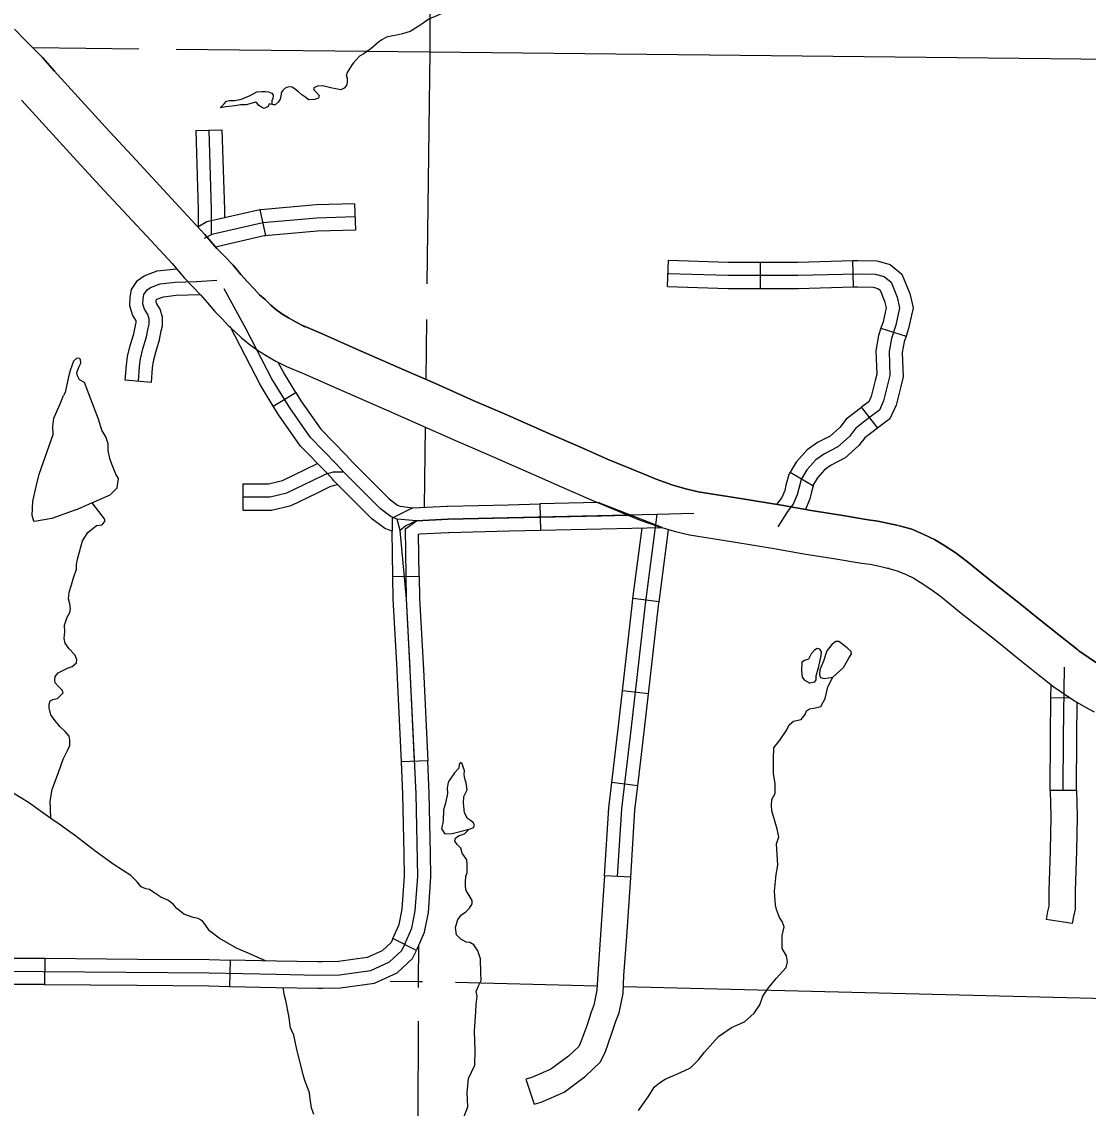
# Model space of a CAD drawing. Extents: x 813775 to 1157140, y 1757555 to 1979907.
# Drawn here: x 939008 to 951173, y 1842754 to 1855145 of the extents above; entities that cross this region are included whole.
import ezdxf

# ---------------------------------------------------------------- set-up
doc = ezdxf.new("R2010")
doc.units = 0
for name, color, linetype in [('Level 10', 7, 'Continuous'), ('Level 31', 7, 'Continuous'), ('Level 32', 7, 'Continuous'), ('Level 35', 7, 'Continuous'), ('Level 45', 7, 'Continuous'), ('Level 46', 7, 'Continuous'), ('Level 5', 7, 'Continuous')]:
    doc.layers.add(name, color=color, linetype=linetype)

msp = doc.modelspace()

# ---------------------------------------------------------------- linework, layer by layer
at = {"layer": 'Level 10'}
for p, q in [((939380, 1854581), (939378, 1854583)), ((939007, 1854249), (939009, 1854246)), ((942238, 1851667), (942221, 1851675)), ((942011, 1851221), (942028, 1851214)), ((949006, 1849398), (949019, 1849395)), ((948897, 1848910), (948885, 1848913))]:
    msp.add_line(p, q, dxfattribs=at)
for points in [[(938925, 1855058), (939060, 1854924), (939243, 1854735), (939380, 1854581)], [(939380, 1854581), (939243, 1854735), (939060, 1854924), (938925, 1855058)], [(939378, 1854583), (939965, 1853941), (940312, 1853565), (940851, 1852986), (941098, 1852717), (941232, 1852557), (941323, 1852467), (941418, 1852367), (941507, 1852263), (941578, 1852182), (941659, 1852100), (941719, 1852031), (941784, 1851976), (941849, 1851913), (941904, 1851867), (941976, 1851815), (942052, 1851768), (942147, 1851713), (942238, 1851667)], [(942238, 1851667), (942147, 1851713), (942052, 1851768), (941976, 1851815), (941904, 1851867), (941849, 1851913), (941784, 1851976), (941719, 1852031), (941659, 1852100), (941578, 1852182), (941507, 1852263), (941418, 1852367), (941323, 1852467), (941232, 1852557), (941098, 1852717), (940851, 1852986), (940312, 1853565), (939965, 1853941), (939378, 1854583)], [(939009, 1854246), (939596, 1853603), (939945, 1853225), (940484, 1852647), (940722, 1852387), (940864, 1852219), (940965, 1852117), (941048, 1852031), (941128, 1851937), (941211, 1851841), (941294, 1851758), (941365, 1851677), (941446, 1851606), (941515, 1851540), (941597, 1851471), (941698, 1851399), (941795, 1851339), (941908, 1851274), (942011, 1851221)], [(939009, 1854246), (939596, 1853603), (939945, 1853225), (940484, 1852647), (940722, 1852387), (940864, 1852219), (940965, 1852117), (941048, 1852031), (941128, 1851937), (941211, 1851841), (941294, 1851758), (941365, 1851677), (941446, 1851606), (941515, 1851540), (941597, 1851471), (941698, 1851399), (941795, 1851339), (941908, 1851274), (942011, 1851221)], [(942221, 1851675), (942428, 1851588), (942819, 1851416), (943366, 1851175), (943727, 1851018), (944157, 1850826), (944515, 1850672), (945046, 1850439), (945374, 1850295), (945697, 1850152), (946108, 1849985), (946243, 1849927), (946436, 1849861), (946581, 1849817), (946723, 1849783), (947205, 1849709), (947673, 1849630), (948011, 1849572), (948374, 1849514), (948662, 1849465), (948772, 1849449), (948897, 1849423), (949006, 1849398)], [(949006, 1849398), (948897, 1849423), (948772, 1849449), (948662, 1849465), (948374, 1849514), (948011, 1849572), (947673, 1849630), (947205, 1849709), (946723, 1849783), (946581, 1849817), (946436, 1849861), (946243, 1849927), (946108, 1849985), (945697, 1850152), (945374, 1850295), (945046, 1850439), (944515, 1850672), (944157, 1850826), (943727, 1851018), (943366, 1851175), (942819, 1851416), (942428, 1851588), (942221, 1851675)], [(942028, 1851214), (942231, 1851129), (942618, 1850958), (943165, 1850717), (943525, 1850560), (943956, 1850368), (944316, 1850213), (944845, 1849981), (945173, 1849837), (945502, 1849692), (945915, 1849523), (946063, 1849460), (946283, 1849384), (946451, 1849334), (946626, 1849292), (947126, 1849215), (947589, 1849138), (947929, 1849078), (948293, 1849021), (948585, 1848971), (948684, 1848957), (948791, 1848934), (948897, 1848910)], [(942028, 1851214), (942231, 1851129), (942618, 1850958), (943165, 1850717), (943525, 1850560), (943956, 1850368), (944316, 1850213), (944845, 1849981), (945173, 1849837), (945502, 1849692), (945915, 1849523), (946063, 1849460), (946283, 1849384), (946451, 1849334), (946626, 1849292), (947126, 1849215), (947589, 1849138), (947929, 1849078), (948293, 1849021), (948585, 1848971), (948684, 1848957), (948791, 1848934), (948897, 1848910)], [(949019, 1849395), (949159, 1849356), (949296, 1849297), (949420, 1849241), (949525, 1849176), (949665, 1849085), (949797, 1848985), (950038, 1848788), (950415, 1848492), (950560, 1848373), (950727, 1848242), (950855, 1848137), (951053, 1847982), (951065, 1847972), (951278, 1847825)], [(951278, 1847825), (951065, 1847972), (951053, 1847982), (950855, 1848137), (950727, 1848242), (950560, 1848373), (950415, 1848492), (950038, 1848788), (949797, 1848985), (949665, 1849085), (949525, 1849176), (949420, 1849241), (949296, 1849297), (949159, 1849356), (949019, 1849395)], [(948885, 1848913), (948992, 1848884), (949095, 1848839), (949184, 1848799), (949256, 1848754), (949378, 1848675), (949487, 1848593), (949725, 1848398), (950102, 1848102), (950246, 1847984), (950413, 1847852), (950543, 1847746), (950747, 1847587), (950770, 1847569), (951014, 1847399), (951142, 1847329), (951240, 1847276)], [(948885, 1848913), (948992, 1848884), (949095, 1848839), (949184, 1848799), (949256, 1848754), (949378, 1848675), (949487, 1848593), (949725, 1848398), (950102, 1848102), (950246, 1847984), (950413, 1847852), (950543, 1847746), (950747, 1847587), (950770, 1847569), (951014, 1847399), (951142, 1847329), (951240, 1847276)]]:
    msp.add_lwpolyline(points, dxfattribs=at)
at = {"layer": 'Level 31'}
for p, q in [((941877, 1850761), (942133, 1850918)), ((944917, 1849645), (944924, 1849345)), ((943242, 1848818), (943542, 1848822)), ((943289, 1847757), (943289, 1847757)), ((943638, 1846717), (943339, 1846703)), ((943638, 1846717), (943339, 1846703)), ((943510, 1844554), (943242, 1844688)), ((939271, 1844464), (939269, 1844164)), ((941385, 1844444), (941378, 1844144))]:
    msp.add_line(p, q, dxfattribs=at)
for points in [[(941877, 1850761), (941732, 1850999), (941384, 1851669)], [(942133, 1850918), (941993, 1851147), (941934, 1851260)], [(942133, 1850918), (942192, 1850822), (942418, 1850498), (942709, 1850202), (942780, 1850123)], [(942556, 1849923), (942490, 1849997), (942186, 1850306), (941941, 1850657), (941877, 1850761)], [(942780, 1850123), (942787, 1850115), (943012, 1849890), (943199, 1849702), (943293, 1849633), (943326, 1849621), (943470, 1849602)], [(943234, 1849334), (943149, 1849367), (943003, 1849475), (942800, 1849678), (942569, 1849908), (942556, 1849923)], [(943470, 1849602), (943232, 1849483), (943234, 1849334)], [(943470, 1849602), (943857, 1849621)], [(943857, 1849621), (943867, 1849621), (944560, 1849637), (944917, 1849645)], [(946311, 1849376), (945581, 1849660), (944917, 1849645)], [(946674, 1849538), (946256, 1849525), (943873, 1849471), (943509, 1849453), (943390, 1849394), (943324, 1849342)], [(943395, 1848563), (943384, 1849363), (943509, 1849453)], [(943508, 1849453), (943509, 1849453), (943873, 1849471), (944563, 1849487)], [(944563, 1849487), (945619, 1849511)], [(945619, 1849511), (945930, 1849518)], [(943242, 1848818), (943234, 1849334)], [(943542, 1848822), (943535, 1849299), (943548, 1849305), (943872, 1849321)], [(943872, 1849321), (943878, 1849321), (944566, 1849337), (944924, 1849345)], [(944924, 1849345), (945622, 1849361), (946311, 1849376)], [(943289, 1847757), (943245, 1848558), (943242, 1848818)], [(943542, 1848822), (943545, 1848568), (943589, 1847757)], [(943439, 1847765), (943395, 1848563)], [(943339, 1846703), (943290, 1847742), (943289, 1847757)], [(943489, 1846710), (943440, 1847750), (943439, 1847765)], [(943588, 1847773), (943589, 1847757), (943638, 1846717)], [(943669, 1845658), (943656, 1846344), (943638, 1846717)], [(943369, 1845652), (943356, 1846334), (943339, 1846703)], [(943242, 1844688), (943242, 1844688), (943313, 1844851), (943348, 1845026), (943374, 1845401), (943369, 1845652)], [(943513, 1844560), (943601, 1844761), (943646, 1844986), (943674, 1845394), (943669, 1845658)], [(943242, 1844688), (943220, 1844644), (943119, 1844550), (942949, 1844472), (942620, 1844427), (942435, 1844424)], [(942440, 1844124), (942643, 1844127), (943033, 1844181), (943289, 1844297), (943464, 1844462), (943510, 1844554)], [(938215, 1844470), (938783, 1844467), (939271, 1844464)], [(938215, 1844470), (938783, 1844467), (939271, 1844464)], [(939271, 1844464), (940327, 1844456)], [(940327, 1844456), (941146, 1844449), (941385, 1844444)], [(942435, 1844424), (942387, 1844423), (941915, 1844432), (941385, 1844444)], [(939269, 1844164), (938781, 1844167), (938213, 1844170)], [(939269, 1844164), (940325, 1844156)], [(940325, 1844156), (941142, 1844150), (941378, 1844144)], [(941378, 1844144), (941909, 1844132), (942387, 1844123), (942440, 1844124)]]:
    msp.add_lwpolyline(points, dxfattribs=at)
at = {"layer": 'Level 32'}
for p, q in [((940992, 1853903), (941292, 1853912)), ((942804, 1853069), (942814, 1852769)), ((941722, 1852998), (941789, 1852706)), ((946375, 1852126), (946384, 1852425)), ((948495, 1852120), (948487, 1852420)), ((947435, 1852103), (947435, 1852403)), ((948808, 1851649), (949094, 1851558)), ((948585, 1850747), (948770, 1850511)), ((947774, 1850009), (948032, 1849855)), ((941534, 1849576), (941534, 1849876)), ((946277, 1848528), (945980, 1848567)), ((946158, 1847481), (945859, 1847515)), ((950966, 1847432), (950746, 1847435)), ((946035, 1846432), (945737, 1846467)), ((951037, 1846376), (950737, 1846378)), ((945955, 1845388), (945655, 1845406))]:
    msp.add_line(p, q, dxfattribs=at)
for points in [[(940992, 1853903), (941019, 1852999), (941019, 1852852)], [(941142, 1853908), (941169, 1853001), (941169, 1852726)], [(941292, 1853912), (941319, 1853003), (941319, 1852906)], [(942804, 1853069), (942365, 1853056), (941734, 1853001), (941722, 1852998)], [(941722, 1852998), (941121, 1852861), (941016, 1852802)], [(942809, 1852919), (942374, 1852906), (941757, 1852852), (941175, 1852719), (941089, 1852671)], [(941019, 1852852), (941019, 1852803)], [(941789, 1852706), (941218, 1852575)], [(942814, 1852769), (942383, 1852756), (941780, 1852704), (941789, 1852706)], [(946384, 1852425), (947066, 1852403), (947435, 1852403)], [(947435, 1852403), (947860, 1852404), (948487, 1852420)], [(948487, 1852420), (948546, 1852422), (948762, 1852417), (948914, 1852377), (949048, 1852265), (949138, 1852047), (949174, 1851882), (949122, 1851646), (949094, 1851558)], [(946379, 1852275), (947063, 1852253)], [(947063, 1852253), (947862, 1852254), (948546, 1852271), (948741, 1852267), (948844, 1852240), (948924, 1852174), (948994, 1852002), (949021, 1851882), (948977, 1851685), (948927, 1851531), (948901, 1851383), (948910, 1851112), (948888, 1851018), (948839, 1850823)], [(946375, 1852126), (947061, 1852103), (947435, 1852103)], [(947435, 1852103), (947864, 1852104), (948495, 1852120)], [(948495, 1852120), (948546, 1852121), (948721, 1852117), (948773, 1852104), (948799, 1852082), (948850, 1851957), (948867, 1851882), (948832, 1851724), (948808, 1851649)], [(948808, 1851649), (948781, 1851567), (948751, 1851393), (948760, 1851127), (948742, 1851054), (948697, 1850872), (948669, 1850811), (948592, 1850753), (948585, 1850747)], [(949094, 1851558), (949073, 1851495), (949052, 1851372), (949061, 1851096), (949034, 1850983), (948981, 1850773), (948910, 1850617), (948774, 1850515), (948770, 1850511)], [(948839, 1850823), (948790, 1850714), (948683, 1850634), (948519, 1850505), (948448, 1850416), (948315, 1850296), (948164, 1850216), (948066, 1850149), (947964, 1850034), (947897, 1849923), (947871, 1849821), (947853, 1849749), (947808, 1849643), (947742, 1849558), (947631, 1849384)], [(948585, 1850747), (948412, 1850612), (948338, 1850519), (948228, 1850420), (948086, 1850345), (947966, 1850263), (947842, 1850123), (947774, 1850009)], [(948770, 1850511), (948625, 1850398), (948557, 1850313), (948401, 1850172), (948241, 1850087), (948166, 1850036), (948085, 1849945), (948032, 1849855)], [(941534, 1849876), (941823, 1849876), (941981, 1849913), (942250, 1850043), (942381, 1850107)], [(941534, 1849726), (941840, 1849726), (942031, 1849771), (942315, 1849909), (942471, 1849984), (942564, 1850011), (942678, 1850012)], [(947774, 1850009), (947757, 1849981), (947725, 1849858), (947710, 1849797), (947678, 1849719), (947615, 1849640)], [(941534, 1849576), (941857, 1849576), (942082, 1849628), (942381, 1849774), (942525, 1849843), (942574, 1849858)], [(942574, 1849858), (942610, 1849868)], [(948037, 1849864), (948016, 1849783), (947996, 1849702), (947946, 1849583)], [(943324, 1849342), (943292, 1849473)], [(945805, 1845397), (945852, 1846167), (945963, 1847098), (946123, 1848503), (946256, 1849525)], [(943395, 1848563), (943324, 1849342)], [(945980, 1848567), (946085, 1849371)], [(946277, 1848528), (946385, 1849350)], [(938042, 1844321), (938782, 1844317), (941144, 1844299), (941912, 1844282), (942387, 1844273), (942632, 1844277), (942991, 1844326), (943204, 1844424), (943342, 1844553), (943377, 1844624), (943457, 1844806), (943497, 1845006), (943524, 1845397), (943506, 1846339), (943440, 1847750), (943395, 1848563)], [(945859, 1847515), (945974, 1848521), (945980, 1848567)], [(946158, 1847481), (946272, 1848485), (946277, 1848528)], [(950887, 1846377), (950892, 1846990), (950900, 1847784)], [(950746, 1847435), (950748, 1847586)], [(945737, 1846467), (945814, 1847116), (945859, 1847515)], [(946035, 1846432), (946112, 1847081), (946158, 1847481)], [(950737, 1846378), (950742, 1846992), (950746, 1847435)], [(951037, 1846376), (951042, 1846989), (951046, 1847382)], [(945655, 1845406), (945703, 1846181), (945737, 1846467)], [(945955, 1845388), (946001, 1846154), (946035, 1846432)]]:
    msp.add_lwpolyline(points, dxfattribs=at)
at = {"layer": 'Level 35'}
for points in [[(943823, 1855324), (943818, 1855272), (943801, 1855240), (943749, 1855215), (943696, 1855192), (943666, 1855182), (943630, 1855160), (943586, 1855130), (943528, 1855091), (943440, 1855034), (943352, 1855006), (943281, 1854990), (943239, 1854984), (943169, 1854968), (943117, 1854939), (943080, 1854915)], [(943080, 1854915), (942989, 1854835), (942901, 1854776), (942862, 1854751), (942792, 1854674), (942775, 1854655), (942718, 1854564), (942709, 1854524)], [(942709, 1854524), (942719, 1854503), (942719, 1854457), (942711, 1854418), (942685, 1854386), (942646, 1854367), (942592, 1854380), (942547, 1854386), (942502, 1854400), (942442, 1854412), (942381, 1854410), (942341, 1854390), (942341, 1854390), (942340, 1854367), (942369, 1854336), (942400, 1854302), (942392, 1854274), (942347, 1854258), (942280, 1854255), (942250, 1854281), (942201, 1854311), (942163, 1854346), (942132, 1854372), (942094, 1854398), (942052, 1854402), (942013, 1854388), (941984, 1854356), (941968, 1854335), (941967, 1854317)], [(941967, 1854317), (941955, 1854262), (941934, 1854227), (941900, 1854198), (941874, 1854198), (941829, 1854208), (941820, 1854178), (941795, 1854165), (941772, 1854156), (941742, 1854169), (941712, 1854189), (941695, 1854214), (941675, 1854227), (941637, 1854214), (941569, 1854198), (941505, 1854198), (941443, 1854184), (941334, 1854174), (941272, 1854161), (941318, 1854210), (941345, 1854238), (941378, 1854246), (941438, 1854247), (941513, 1854262), (941613, 1854302), (941688, 1854346), (941746, 1854350), (941785, 1854350), (941824, 1854346), (941861, 1854330), (941876, 1854306), (941873, 1854269), (941862, 1854241), (941862, 1854200)], [(939994, 1850331), (939969, 1850412), (939920, 1850488), (939885, 1850614), (939795, 1850842), (939725, 1851032), (939667, 1851062), (939643, 1851106), (939638, 1851141), (939659, 1851204), (939681, 1851250), (939678, 1851294), (939665, 1851305), (939638, 1851307), (939597, 1851275), (939561, 1851166), (939540, 1851095), (939504, 1850918), (939485, 1850884)], [(939624, 1849577), (939352, 1849480), (939154, 1849447), (939146, 1849450), (939127, 1849513), (939135, 1849676), (939178, 1849858), (939205, 1849986), (939366, 1850438), (939363, 1850533), (939374, 1850625), (939447, 1850786), (939485, 1850884)], [(939624, 1849577), (940015, 1849749), (940097, 1849831), (940110, 1849934), (940083, 1849986), (940037, 1850098), (940013, 1850163), (939994, 1850253), (939994, 1850331)], [(939702, 1849223), (939762, 1849319), (939860, 1849398), (939925, 1849409), (939958, 1849453), (939952, 1849477), (939914, 1849526), (939811, 1849659)], [(939341, 1846057), (939336, 1846168), (939333, 1846255), (939355, 1846388), (939431, 1846595), (939480, 1846736), (939531, 1846832), (939556, 1846889), (939558, 1846951), (939550, 1846997), (939504, 1847049), (939444, 1847109), (939376, 1847188), (939341, 1847240), (939322, 1847321), (939319, 1847362), (939333, 1847400), (939363, 1847416), (939417, 1847427), (939480, 1847490), (939469, 1847522), (939431, 1847561), (939390, 1847604), (939384, 1847634), (939390, 1847678), (939422, 1847721), (939531, 1847773), (939583, 1847790), (939634, 1847833), (939637, 1847871), (939613, 1847923), (939547, 1847994), (939504, 1848056), (939493, 1848111), (939499, 1848187), (939496, 1848263), (939526, 1848356), (939556, 1848407), (939564, 1848451), (939558, 1848505), (939542, 1848562), (939547, 1848639), (939577, 1848723), (939599, 1848804), (939632, 1848900), (939634, 1848954), (939643, 1849014), (939667, 1849101), (939702, 1849223)], [(948258, 1847669), (948380, 1847779), (948443, 1847888), (948473, 1847937), (948470, 1847964), (948424, 1848005), (948329, 1848076), (948293, 1848076), (948250, 1848046), (948190, 1847972), (948152, 1847853), (948111, 1847755), (948108, 1847695), (948117, 1847668), (948160, 1847654), (948258, 1847669)], [(947994, 1847605), (948054, 1847616), (948068, 1847638), (948068, 1847687), (948098, 1847790), (948127, 1847918), (948130, 1847959), (948111, 1847991), (948081, 1847997), (948049, 1847978), (948011, 1847937), (947983, 1847877), (947937, 1847861), (947905, 1847842), (947902, 1847741), (947910, 1847670), (947937, 1847635), (947997, 1847600)], [(947601, 1846343), (947603, 1846456), (947584, 1846567), (947584, 1846739), (947587, 1846864), (947655, 1846951), (947733, 1847071), (947761, 1847128), (947812, 1847169), (947899, 1847188), (947943, 1847245), (947959, 1847286), (947994, 1847307), (948043, 1847315), (948122, 1847334), (948171, 1847427), (948204, 1847558), (948258, 1847669)], [(944084, 1845587), (944030, 1845664), (944017, 1845721), (943976, 1845760), (943949, 1845798), (943957, 1845833), (943989, 1845860), (944057, 1845882), (944112, 1845936), (944158, 1845950), (944174, 1845980), (944161, 1846007), (944125, 1846034), (944093, 1846059), (944057, 1846121), (944046, 1846236), (944049, 1846309), (944087, 1846385), (944079, 1846464), (944065, 1846499), (944057, 1846535), (944055, 1846562), (944057, 1846603), (944044, 1846649), (944033, 1846682), (944017, 1846693), (944008, 1846698), (944008, 1846690), (943997, 1846676), (943992, 1846633), (943943, 1846578), (943886, 1846497), (943872, 1846467), (943862, 1846407), (943864, 1846344), (943840, 1846233), (943818, 1846159), (943815, 1846032), (943796, 1845942), (943834, 1845882), (943919, 1845887), (944112, 1845936)], [(939341, 1846057), (939085, 1846241), (938822, 1846402)], [(947704, 1844822), (947680, 1844885), (947652, 1844929), (947617, 1845019), (947604, 1845070), (947595, 1845228), (947614, 1845419), (947631, 1845527), (947623, 1845650), (947617, 1845770), (947642, 1845851), (947625, 1845935), (947593, 1846042), (947565, 1846145), (947560, 1846205), (947565, 1846275), (947601, 1846343)], [(940062, 1845529), (939857, 1845677), (939610, 1845867), (939436, 1845995), (939341, 1846057)], [(940855, 1844969), (940776, 1845031), (940735, 1845083), (940675, 1845128), (940595, 1845163), (940515, 1845213), (940467, 1845250), (940422, 1845258), (940369, 1845279), (940324, 1845336), (940251, 1845408), (940062, 1845529)], [(944190, 1843938), (944204, 1844034), (944193, 1844086), (944215, 1844143), (944248, 1844211), (944245, 1844293), (944242, 1844458), (944209, 1844551), (944163, 1844619), (944120, 1844643), (944079, 1844649), (944017, 1844682), (943968, 1844733), (943957, 1844815), (943981, 1844907), (944022, 1844959), (944074, 1844994), (944114, 1845035), (944144, 1845087), (944144, 1845122), (944079, 1845239), (944071, 1845280), (944071, 1845329), (944074, 1845400), (944087, 1845438), (944090, 1845538), (944084, 1845587)], [(941459, 1844578), (941259, 1844695), (941150, 1844778), (941101, 1844848), (941075, 1844884), (941048, 1844903), (941022, 1844916), (940963, 1844930), (940855, 1844969)], [(946796, 1843392), (946957, 1843571), (947103, 1843674), (947250, 1843739), (947364, 1843840), (947427, 1843935), (947462, 1844033), (947525, 1844126), (947614, 1844235), (947726, 1844360), (947742, 1844425), (947731, 1844493), (947682, 1844577), (947682, 1844645), (947680, 1844724), (947704, 1844822)], [(941788, 1844435), (941590, 1844524), (941459, 1844578)], [(942193, 1843245), (942146, 1843424), (942113, 1843586), (942074, 1843670), (942055, 1843809), (942020, 1843984), (942001, 1844056), (941988, 1844130)], [(943813, 1842323), (943935, 1842461), (944027, 1842592), (944095, 1842769), (944087, 1842932), (944104, 1843095), (944177, 1843247), (944180, 1843411), (944174, 1843634), (944188, 1843854), (944190, 1843938)], [(946041, 1842727), (946152, 1842883), (946224, 1842999), (946283, 1843044), (946348, 1843087), (946469, 1843140), (946564, 1843180), (946637, 1843216), (946726, 1843306), (946796, 1843392)], [(942340, 1842684), (942313, 1842760), (942299, 1842862), (942289, 1842928), (942265, 1843003), (942237, 1843072), (942218, 1843134), (942193, 1843245)]]:
    msp.add_lwpolyline(points, dxfattribs=at)
at = {"layer": 'Level 45'}
msp.add_line((940488, 1851032), (940189, 1851057), dxfattribs=at)
for points in [[(940298, 1852147), (940330, 1852195), (940405, 1852246), (940551, 1852303), (940773, 1852327)], [(940338, 1851045), (940352, 1851214), (940363, 1851300), (940391, 1851415), (940432, 1851552), (940450, 1851650), (940462, 1851695), (940462, 1851754), (940448, 1851804), (940409, 1851866), (940391, 1851925), (940393, 1851985), (940402, 1852033), (940439, 1852088), (940475, 1852113), (940587, 1852156), (940758, 1852174), (941002, 1852183), (941233, 1852199)], [(940189, 1851057), (940203, 1851229), (940216, 1851328), (940246, 1851454), (940286, 1851587), (940304, 1851682), (940312, 1851714), (940312, 1851734), (940309, 1851743), (940272, 1851803), (940240, 1851906), (940244, 1852002), (940261, 1852091), (940298, 1852147)], [(943509, 1849453), (943292, 1849473), (943221, 1849500), (943101, 1849589), (942906, 1849784), (942678, 1850012), (942599, 1850100), (942302, 1850402), (942067, 1850740), (941862, 1851073), (941569, 1851637), (941318, 1852100)], [(940488, 1851032), (940501, 1851198), (940511, 1851273), (940536, 1851375), (940578, 1851516), (940597, 1851618), (940612, 1851677), (940612, 1851774), (940587, 1851865), (940547, 1851929), (940542, 1851945), (940543, 1851968), (940544, 1851975), (940548, 1851981)], [(940547, 1851980), (940623, 1852009), (940769, 1852025), (941044, 1852035)]]:
    msp.add_lwpolyline(points, dxfattribs=at)
at = {"layer": 'Level 46'}
for points in [[(951037, 1846381), (951045, 1846078), (951038, 1845688), (951024, 1845229), (951022, 1845026), (951004, 1844942), (950991, 1844860), (950694, 1844906)], [(950737, 1846373), (950745, 1846077), (950738, 1845695), (950724, 1845235), (950722, 1845060), (950709, 1844997), (950694, 1844906)], [(945655, 1845407), (945609, 1844732), (945578, 1844285), (945569, 1844100), (945535, 1843929), (945502, 1843848), (945453, 1843694), (945385, 1843510), (945361, 1843460), (945244, 1843347), (945044, 1843199), (944827, 1843106), (944758, 1843084), (944851, 1842799)], [(944851, 1842799), (944932, 1842825), (945194, 1842937), (945439, 1843118), (945606, 1843280), (945661, 1843391), (945736, 1843597), (945784, 1843746), (945823, 1843843), (945868, 1844063), (945877, 1844268), (945908, 1844711), (945955, 1845387)]]:
    msp.add_lwpolyline(points, dxfattribs=at)
at = {"layer": 'Level 5'}
for points in [[(943666, 1858471), (943663, 1854801)], [(939133, 1854849), (940344, 1854836)], [(940769, 1854831), (943663, 1854801)], [(943663, 1854801), (943630, 1852157)], [(943663, 1854801), (954277, 1854688)], [(943625, 1851749), (943616, 1851066)], [(943609, 1850523), (943598, 1849608)], [(943535, 1844610), (943530, 1844201)], [(943211, 1844205), (943530, 1844201)], [(943530, 1844201), (943579, 1844200)], [(943530, 1844201), (943530, 1844132)], [(943956, 1844190), (945572, 1844151)], [(945872, 1844143), (954144, 1843939)], [(943528, 1843746), (943494, 1833574)]]:
    msp.add_lwpolyline(points, dxfattribs=at)

doc.saveas('drawing.dxf')
